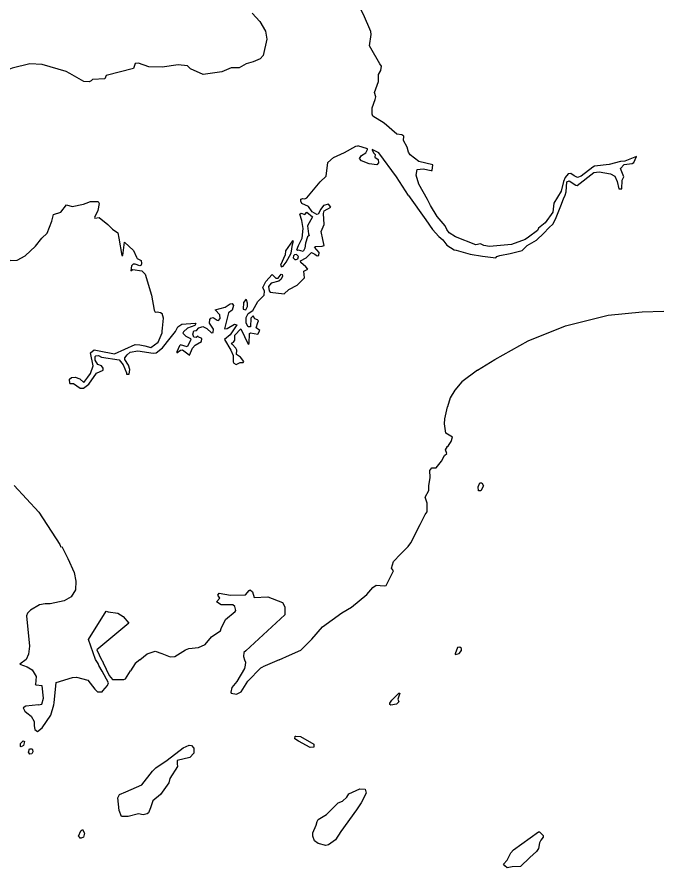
# Model space of a CAD drawing. Extents: x 0 to 2603, y -226 to 830.
# Drawn here: x 179.685 to 182.967, y 517.412 to 521.778 of the extents above; entities that cross this region are included whole.
import ezdxf

# ---------------------------------------------------------------- set-up
doc = ezdxf.new("R2010")
doc.units = 0
doc.layers.add('CT_TSH_Map_Town_Limits', color=7, linetype='Continuous')

msp = doc.modelspace()

# ---------------------------------------------------------------- linework, layer by layer
at = {"layer": 'CT_TSH_Map_Town_Limits'}
for points in [[(181.4998, 521.7039), (181.4626, 521.7915), (181.4304, 521.8546), (181.4549, 521.8687)], [(180.8909, 521.7983), (180.9309, 521.7558), (180.9591, 521.7056), (180.9668, 521.6645), (180.9475, 521.5807), (180.932, 521.5641), (180.8959, 521.5486), (180.8598, 521.537), (180.8251, 521.5164), (180.7839, 521.5166), (180.735, 521.4972), (180.6396, 521.4832), (180.5753, 521.5115), (180.5599, 521.5283)], [(181.5461, 521.5379), (181.4997, 521.6189), (181.4921, 521.6293), (181.5011, 521.6885), (181.4998, 521.7039)], [(180.0654, 521.4514), (180.0552, 521.445), (180.0268, 521.4476), (179.9561, 521.4874), (179.9366, 521.4979), (179.8132, 521.5339), (179.75, 521.5378), (179.66, 521.516), (179.6251, 521.502), (179.6162, 521.4878)], [(180.5122, 521.5335), (180.4297, 521.5206), (180.3603, 521.522), (180.3075, 521.5413), (180.2908, 521.5387), (180.283, 521.513), (180.1427, 521.4784), (180.1349, 521.4604), (180.0719, 521.4566), (180.0654, 521.4514)], [(180.5599, 521.5283), (180.5122, 521.5335)], [(181.506, 521.279), (181.5059, 521.3125), (181.5227, 521.355), (181.5253, 521.3679), (181.5189, 521.391), (181.5395, 521.4477), (181.5395, 521.4837), (181.5512, 521.5043), (181.5537, 521.5261), (181.5461, 521.5379)], [(181.6925, 521.0846), (181.6861, 521.1102), (181.6667, 521.1437), (181.6681, 521.1669), (181.659, 521.1734), (181.6334, 521.1772), (181.5689, 521.2326), (181.5098, 521.2687), (181.506, 521.279)], [(181.2714, 520.9612), (181.2792, 521.032), (181.3089, 521.0565), (181.3654, 521.0834), (181.4234, 521.1156), (181.4338, 521.1169)], [(181.4826, 521.1014), (181.4338, 521.1169)], [(181.5058, 521.095), (181.5148, 521.0796), (181.5212, 521.073), (181.5199, 521.059), (181.538, 521.0461), (181.5392, 521.0306), (181.5302, 521.0202), (181.4903, 521.0254), (181.4517, 521.0396), (181.4415, 521.0525), (181.4518, 521.068), (181.4736, 521.0809), (181.4826, 521.0975), (181.4826, 521.1014)], [(181.6936, 520.8618), (181.6319, 520.9583), (181.5406, 521.0807), (181.5071, 521.0976), (181.5058, 521.095)], [(181.8147, 520.9904), (181.8173, 521.0201), (181.7465, 521.0368), (181.7015, 521.0703), (181.6925, 521.0846)], [(182.7804, 521.0373), (182.7224, 521.0219), (182.6477, 521.0129), (182.6387, 521.0079)], [(182.7866, 520.8969), (182.7892, 520.9407), (182.7971, 520.9587), (182.7803, 521.0013), (182.7996, 521.0219), (182.8408, 521.0257), (182.8486, 521.0308), (182.8627, 521.0617)], [(182.8022, 521.0386), (182.7804, 521.0373)], [(182.8627, 521.0617), (182.8022, 521.0386)], [(181.8814, 520.7072), (181.8403, 520.7549), (181.8056, 520.8101), (181.7901, 520.8424), (181.7464, 520.9197), (181.7324, 520.966), (181.7375, 520.9956)], [(181.7375, 520.9956), (181.7683, 520.9996), (181.8096, 520.9904), (181.8147, 520.9904)], [(182.6387, 521.0079), (182.5781, 520.9615), (182.5601, 520.9538), (182.5434, 520.9628), (182.5254, 520.9757)], [(181.261, 520.7836), (181.2945, 520.8028), (181.2829, 520.8183), (181.257, 520.8106), (181.243, 520.7913), (181.2287, 520.7669), (181.2235, 520.7656), (181.1992, 520.7785), (181.1798, 520.8055), (181.1464, 520.8211), (181.1413, 520.8325), (181.1413, 520.8428), (181.1503, 520.8467), (181.1619, 520.8455), (181.1722, 520.8506), (181.2392, 520.9317), (181.2714, 520.9612)], [(182.5254, 520.9757), (182.5112, 520.9731), (182.497, 520.9552), (182.4879, 520.9334)], [(182.4957, 520.8637), (182.5009, 520.8804), (182.5047, 520.932), (182.5176, 520.9371), (182.5512, 520.9152), (182.5588, 520.914), (182.6438, 520.9808), (182.6708, 520.9834), (182.7288, 520.9742), (182.7507, 520.9614), (182.7636, 520.9344), (182.7725, 520.8971), (182.7866, 520.8969)], [(182.4879, 520.9334), (182.4751, 520.8844), (182.439, 520.8226)], [(181.6936, 520.8618), (181.7811, 520.7382)], [(182.4506, 520.7492), (182.4738, 520.8097), (182.488, 520.8456), (182.4957, 520.8637)], [(179.5292, 520.5815), (179.5369, 520.5699), (179.5484, 520.566), (179.5742, 520.5763), (179.5858, 520.5609), (179.6065, 520.5428), (179.654, 520.5286), (179.6862, 520.5311), (179.7274, 520.553), (179.779, 520.6031), (179.8124, 520.6431), (179.8395, 520.6688), (179.8641, 520.7306), (179.8718, 520.7641), (179.9104, 520.7769), (179.9387, 520.8142), (179.967, 520.8065), (180.0251, 520.8179), (180.0392, 520.8231)], [(180.0392, 520.8231), (180.061, 520.8309), (180.101, 520.8307), (180.1061, 520.8218), (180.0997, 520.7858), (180.0829, 520.7498), (180.0842, 520.7459), (180.106, 520.7497), (180.1511, 520.7136), (180.1744, 520.6891), (180.2014, 520.6711), (180.2065, 520.6441), (180.2232, 520.5552), (180.2283, 520.5539)], [(182.439, 520.8226), (182.4338, 520.7763), (182.3939, 520.7221), (182.3604, 520.694)], [(181.1476, 520.6433), (181.1528, 520.6936), (181.1451, 520.7347), (181.136, 520.7669), (181.1425, 520.772), (181.1619, 520.7644), (181.1721, 520.7759), (181.2004, 520.7527), (181.1746, 520.7064), (181.1797, 520.6652), (181.1837, 520.6574), (181.1746, 520.651), (181.1643, 520.6175), (181.1617, 520.5918), (181.1527, 520.575), (181.1295, 520.5816), (181.1243, 520.5803), (181.1205, 520.5842), (181.1282, 520.606), (181.1411, 520.6305), (181.1476, 520.6433)], [(181.2595, 520.6059), (181.2531, 520.6369), (181.2454, 520.6767), (181.2609, 520.714), (181.2571, 520.7707), (181.261, 520.7836)], [(181.7811, 520.7382), (181.8157, 520.6879)], [(182.2148, 520.564), (182.2767, 520.5807), (182.3011, 520.6064), (182.3487, 520.6334), (182.3862, 520.6682), (182.4131, 520.6964), (182.4351, 520.717), (182.4506, 520.7492)], [(181.8157, 520.6879), (181.8492, 520.6518), (181.8595, 520.6441)], [(182.3076, 520.6477), (182.2921, 520.636), (182.2212, 520.6116), (182.108, 520.6002), (182.0797, 520.6065), (182.063, 520.6143), (182.0384, 520.6092), (181.9342, 520.6505), (181.902, 520.6711), (181.8891, 520.6878), (181.8814, 520.7072)], [(182.3604, 520.694), (182.3552, 520.6823), (182.3076, 520.6477)], [(181.8595, 520.6441), (181.8698, 520.6351), (181.889, 520.608), (181.9278, 520.5836), (181.9367, 520.581)], [(180.2283, 520.5539), (180.236, 520.6222), (180.2823, 520.5809), (180.2978, 520.5461), (180.3004, 520.5397), (180.321, 520.5281), (180.3235, 520.5139), (180.3209, 520.505), (180.3144, 520.501), (180.2913, 520.5101), (180.281, 520.5101), (180.2719, 520.5011), (180.2695, 520.4766)], [(181.065, 520.5197), (181.0908, 520.5661), (181.0986, 520.6112), (181.1025, 520.6279), (181.0974, 520.6292), (181.0626, 520.5778), (181.06, 520.5584), (181.0367, 520.5043), (181.0419, 520.4967), (181.0496, 520.4993), (181.065, 520.5197)], [(181.1757, 520.4837), (181.1655, 520.4965), (181.1411, 520.5184), (181.1397, 520.5274), (181.1681, 520.5429), (181.1951, 520.57), (181.2119, 520.5621), (181.2247, 520.5519), (181.2338, 520.5544), (181.2351, 520.5698), (181.2106, 520.5969), (181.2157, 520.6007), (181.2505, 520.6021), (181.2595, 520.6059)], [(181.1165, 520.534), (181.1256, 520.5365), (181.1281, 520.5494), (181.1179, 520.5597), (181.1089, 520.5583), (181.1025, 520.5519), (181.1012, 520.543), (181.1102, 520.5339), (181.1165, 520.534)], [(181.9367, 520.581), (182.0088, 520.5615)], [(182.0088, 520.5615), (182.0719, 520.5512)], [(182.0719, 520.5512), (182.14, 520.5421), (182.1466, 520.5486)], [(182.1466, 520.5486), (182.162, 520.5551), (182.2148, 520.564)], [(180.2695, 520.4766), (180.2785, 520.4831), (180.3247, 520.4753), (180.3428, 520.4586), (180.3749, 520.3517), (180.3877, 520.2744), (180.3928, 520.2641)], [(180.9929, 520.4568), (181.0123, 520.4387), (181.0239, 520.4387), (181.0393, 520.4581), (181.0444, 520.4567), (181.0458, 520.4477), (181.0405, 520.4336), (181.0277, 520.422), (180.989, 520.413), (180.9748, 520.3949), (180.9774, 520.3731), (180.9838, 520.3667), (181.0559, 520.3575), (181.0792, 520.3807), (181.1216, 520.4026), (181.159, 520.4399), (181.1565, 520.4747), (181.1757, 520.4837)], [(180.9309, 520.1697), (180.9116, 520.1826), (180.9193, 520.211), (180.9232, 520.2186), (180.9181, 520.2251), (180.9039, 520.2289), (180.8962, 520.2444), (180.8846, 520.2329), (180.8832, 520.189), (180.8704, 520.1878), (180.8601, 520.2071), (180.8602, 520.2367), (180.8705, 520.2573), (180.8937, 520.2714), (180.9195, 520.3178), (180.9529, 520.3513), (180.9543, 520.3718), (180.9465, 520.3899), (180.9607, 520.4208), (180.9929, 520.4568)], [(180.7005, 520.2754), (180.7533, 520.2896), (180.7777, 520.3063), (180.7881, 520.3076), (180.7946, 520.2986)], [(180.7946, 520.2986), (180.7893, 520.2741), (180.7701, 520.26), (180.7494, 520.1788), (180.7623, 520.1802), (180.8009, 520.202), (180.8125, 520.1993), (180.7789, 520.1479), (180.7494, 520.1235), (180.7815, 520.0694), (180.7944, 520.0411), (180.7943, 520.0089), (180.7969, 520.0012), (180.8085, 519.996), (180.8291, 520.0063), (180.8445, 520.0049)], [(180.8679, 520.3101), (180.8628, 520.3268), (180.8577, 520.3281), (180.8474, 520.3126), (180.8448, 520.2792), (180.8589, 520.2754), (180.8678, 520.2934), (180.8679, 520.3101)], [(180.3928, 520.2641), (180.4032, 520.2654)], [(180.4032, 520.2654), (180.4211, 520.2615), (180.4301, 520.2564)], [(180.4313, 520.1817), (180.4366, 520.2331), (180.4301, 520.2564)], [(180.5046, 520.0542), (180.524, 520.0683), (180.533, 520.0696), (180.5613, 520.0503), (180.569, 520.0425), (180.5845, 520.0785), (180.5987, 520.094), (180.6309, 520.1133), (180.6334, 520.1287), (180.6141, 520.1378), (180.6129, 520.1404), (180.6039, 520.1338), (180.5923, 520.1352), (180.5871, 520.1507), (180.5923, 520.1674), (180.6052, 520.17), (180.6181, 520.1828), (180.6374, 520.1905), (180.658, 520.1802), (180.6824, 520.157), (180.6914, 520.1596), (180.6927, 520.1763), (180.6722, 520.2072), (180.6735, 520.2266), (180.6787, 520.2329), (180.6915, 520.2355), (180.7107, 520.2227), (180.7185, 520.2202), (180.7275, 520.2317), (180.7249, 520.2497), (180.7005, 520.2754)], [(182.047, 519.9668), (182.1359, 520.0207), (182.3071, 520.1159), (182.4978, 520.193), (182.7167, 520.2482), (182.8917, 520.2661), (183.0024, 520.2685), (183.0385, 520.275), (183.0501, 520.2673), (183.0668, 520.2274), (183.0707, 520.2055), (183.0951, 520.1912), (183.0977, 520.1732), (183.0809, 520.1578)], [(180.26, 519.945), (180.2638, 519.9694), (180.2574, 519.9926), (180.2382, 520.0209), (180.2381, 520.0286), (180.2498, 520.0454), (180.2652, 520.0583), (180.3051, 520.0646), (180.3836, 520.0529), (180.3991, 520.0543), (180.4313, 520.0813), (180.47, 520.1302), (180.4984, 520.1648), (180.5099, 520.1881), (180.5305, 520.2022)], [(180.6014, 520.206), (180.5976, 520.1957), (180.5601, 520.1816), (180.5382, 520.1635), (180.5356, 520.1558), (180.5511, 520.1404), (180.5743, 520.1288), (180.5768, 520.1223), (180.5575, 520.0863), (180.524, 520.0954), (180.5176, 520.0914), (180.5047, 520.0606), (180.5046, 520.0542)], [(180.5305, 520.2022), (180.5988, 520.2073), (180.6014, 520.206)], [(180.1056, 520.0648), (180.1854, 520.0506), (180.2911, 520.0981), (180.3141, 520.0967), (180.34, 520.0904), (180.3708, 520.0826), (180.4082, 520.1096), (180.43, 520.1572), (180.4301, 520.1662)], [(180.4301, 520.1662), (180.4313, 520.1817)], [(180.8445, 520.0049), (180.8484, 520.0101), (180.8316, 520.0321), (180.8112, 520.0462), (180.8124, 520.0694), (180.8072, 520.0784), (180.7879, 520.099), (180.7854, 520.1042), (180.7957, 520.1093), (180.8021, 520.1196), (180.8021, 520.1454), (180.833, 520.1775), (180.8704, 520.1003), (180.8755, 520.1028), (180.8781, 520.1543), (180.8819, 520.1582), (180.9205, 520.1505), (180.9309, 520.1697)], [(180.0616, 519.949), (180.0747, 519.9875), (180.0618, 520.0544), (180.0811, 520.0712), (180.1056, 520.0648)], [(180.0256, 519.873), (180.0539, 519.8936), (180.0926, 519.9502), (180.1262, 519.9669), (180.1275, 519.9759), (180.1184, 519.9888), (180.099, 519.9952), (180.0863, 520.0171), (180.0862, 520.0365), (180.0888, 520.0402), (180.103, 520.0416), (180.1184, 520.0326), (180.2085, 520.0196), (180.2291, 519.9939), (180.2458, 519.9526), (180.2471, 519.9449)], [(179.9561, 519.8975), (179.9549, 519.9193), (179.9638, 519.9284), (179.9831, 519.9297), (180.0063, 519.922), (180.0269, 519.9026), (180.0489, 519.9296), (180.0616, 519.949)], [(180.2471, 519.9449), (180.26, 519.945)], [(182.047, 519.9668), (181.9658, 519.9063), (181.931, 519.8638), (181.9066, 519.824), (181.8923, 519.7776)], [(179.9561, 519.8975), (179.9754, 519.8974), (180.0089, 519.8742), (180.0256, 519.873)], [(181.8768, 519.69), (181.8793, 519.7159), (181.8923, 519.7776)], [(181.9012, 519.6321), (181.8845, 519.6424), (181.8768, 519.69)], [(181.887, 519.5716), (181.8973, 519.5793), (181.9115, 519.5999), (181.9192, 519.6231), (181.9012, 519.6321)], [(181.0831, 518.5044), (181.1411, 518.5301), (181.1979, 518.5855), (181.2519, 518.6486), (181.3511, 518.7206), (181.4, 518.7501), (181.4787, 518.8146), (181.5096, 518.8506), (181.5263, 518.8634), (181.5675, 518.8595), (181.5779, 518.8608), (181.6165, 518.9367), (181.6062, 518.9508), (181.6153, 518.9844), (181.6513, 519.0229), (181.6912, 519.0615), (181.7055, 519.0808), (181.7532, 519.1748), (181.7789, 519.2249), (181.7892, 519.2391), (181.7893, 519.2842), (181.7776, 519.3138), (181.797, 519.3486), (181.797, 519.373), (181.8048, 519.4154), (181.8022, 519.4516), (181.8126, 519.4644), (181.8345, 519.4643), (181.8628, 519.4991), (181.8783, 519.5275), (181.8899, 519.5391), (181.8835, 519.5571), (181.8924, 519.5751)], [(179.6699, 519.3737), (179.796, 519.2371), (179.9053, 519.0723), (179.9091, 519.0582)], [(182.0504, 519.3681), (182.0581, 519.3886), (182.0697, 519.3886), (182.0774, 519.3732), (182.0646, 519.3474), (182.0516, 519.3462)], [(182.0516, 519.3462), (182.0504, 519.3681)], [(179.9146, 519.0616), (179.9455, 518.9996)], [(179.9455, 518.9996), (179.9776, 518.9277), (179.9866, 518.8838), (179.9853, 518.8387), (179.962, 518.8027), (179.9273, 518.7821), (179.8552, 518.7667)], [(180.7074, 518.7777), (180.7254, 518.7958), (180.7151, 518.8112), (180.7216, 518.8215), (180.7796, 518.8125), (180.8568, 518.8136), (180.8749, 518.8355), (180.88, 518.8394), (180.8928, 518.829), (180.9006, 518.7994), (180.9714, 518.8033), (181.0473, 518.7736), (181.0589, 518.7517), (181.0589, 518.7106)], [(179.8552, 518.7667), (179.8294, 518.768), (179.7998, 518.7616), (179.7534, 518.7346), (179.7392, 518.7192), (179.7341, 518.705), (179.7494, 518.5505), (179.7442, 518.5093), (179.7313, 518.481)], [(180.7317, 518.6412), (180.7549, 518.6863), (180.8039, 518.7275), (180.8078, 518.7326), (180.8027, 518.7532), (180.7911, 518.7623), (180.7318, 518.7622), (180.7074, 518.7777)], [(180.0876, 518.4811), (180.0519, 518.5837), (180.1422, 518.7305), (180.1526, 518.7266)], [(180.1526, 518.7266), (180.2027, 518.7188)], [(180.2027, 518.7188), (180.2297, 518.7021), (180.258, 518.6686)], [(181.0589, 518.7106), (180.8592, 518.5253)], [(180.258, 518.6686), (180.0944, 518.531), (180.1176, 518.4807)], [(180.6997, 518.6104), (180.7279, 518.6296), (180.7317, 518.6412)], [(180.5669, 518.5383), (180.6159, 518.5435), (180.6507, 518.5588), (180.6828, 518.5988), (180.6997, 518.6104)], [(181.9651, 518.527), (181.9651, 518.5386), (181.956, 518.5451), (181.9445, 518.5438), (181.9315, 518.5116), (181.9329, 518.5065), (181.9522, 518.5128), (181.9651, 518.527)], [(180.3145, 518.4805), (180.3519, 518.5102), (180.393, 518.5243), (180.4279, 518.5127), (180.4704, 518.4959), (180.4948, 518.4972)], [(180.4948, 518.4972), (180.5489, 518.5319), (180.5669, 518.5383)], [(180.8592, 518.5253), (180.8488, 518.5175), (180.8463, 518.497), (180.8514, 518.4802)], [(181.0303, 518.4801), (181.0831, 518.5044)], [(179.7313, 518.481), (179.7001, 518.4582)], [(179.7001, 518.4582), (179.7374, 518.444), (179.7631, 518.4285), (179.7837, 518.3938), (179.7798, 518.3539)], [(180.1545, 518.3625), (180.1211, 518.4219), (180.1044, 518.4502), (180.1004, 518.4605), (180.0939, 518.4721), (180.0876, 518.4811)], [(180.1176, 518.4807), (180.1223, 518.4759), (180.1274, 518.4644), (180.1584, 518.3999), (180.175, 518.3793)], [(180.3145, 518.4805), (180.291, 518.4603), (180.2678, 518.4243)], [(180.8549, 518.4521), (180.8522, 518.4354), (180.8124, 518.3685), (180.7866, 518.3376), (180.7814, 518.3145), (180.784, 518.3093), (180.8109, 518.3042), (180.8342, 518.3157), (180.8689, 518.3711)], [(180.8514, 518.4802), (180.8574, 518.4677), (180.8549, 518.4521)], [(181.0303, 518.4801), (180.945, 518.4444)], [(180.2407, 518.3831), (180.2678, 518.4243)], [(180.8689, 518.3711), (180.9347, 518.4393), (180.945, 518.4444)], [(179.875, 518.2585), (179.8853, 518.3641), (179.9703, 518.3898), (179.9897, 518.3911), (180.0476, 518.3756), (180.0848, 518.3292)], [(180.175, 518.3793), (180.233, 518.3793), (180.2407, 518.3831)], [(179.7952, 518.2483), (179.8119, 518.2522), (179.8209, 518.283), (179.8133, 518.3474), (179.7823, 518.35), (179.7798, 518.3539)], [(180.0848, 518.3292), (180.0977, 518.3163), (180.1209, 518.3163), (180.1248, 518.3201)], [(180.1248, 518.3201), (180.1492, 518.3484), (180.1545, 518.3625)], [(181.5976, 518.2572), (181.6066, 518.2726), (181.644, 518.3086), (181.6491, 518.3086), (181.6389, 518.279), (181.6427, 518.2648), (181.631, 518.252), (181.6028, 518.2481), (181.5963, 518.2507), (181.5976, 518.2572)], [(179.7952, 518.2483), (179.7295, 518.2419), (179.7166, 518.2329), (179.7256, 518.2161), (179.7347, 518.2072)], [(179.7899, 518.1119), (179.8131, 518.1311), (179.8582, 518.1954), (179.8737, 518.2495), (179.875, 518.2585)], [(179.7347, 518.2072), (179.7578, 518.1917), (179.7732, 518.1634), (179.7732, 518.1415)], [(179.7732, 518.1415), (179.7769, 518.1221), (179.7899, 518.1119)], [(179.7229, 518.0604), (179.719, 518.0397), (179.7061, 518.0333), (179.7023, 518.0346), (179.7036, 518.0514), (179.7164, 518.0642), (179.7229, 518.0604)], [(181.2073, 518.0477), (181.2073, 518.0322), (181.188, 518.0309), (181.1288, 518.0619), (181.1095, 518.0748), (181.1108, 518.0877), (181.1146, 518.0889)], [(181.1146, 518.0889), (181.1391, 518.0863), (181.2073, 518.0477)], [(179.764, 518.0205), (179.7653, 518.0088), (179.7601, 517.9972), (179.7499, 517.996), (179.7435, 518.0063), (179.7487, 518.023), (179.7614, 518.0231), (179.764, 518.0205)], [(180.2208, 517.6763), (180.2093, 517.7072), (180.2016, 517.7716), (180.2107, 517.7883), (180.2428, 517.8025), (180.3252, 517.8384), (180.3806, 517.908), (180.3973, 517.9259), (180.4554, 517.9645), (180.5365, 518.0289), (180.5687, 518.0416), (180.5803, 518.0404), (180.5919, 518.0263), (180.5919, 518.0005), (180.5713, 517.9786), (180.5069, 517.9632), (180.5068, 517.9465), (180.5082, 517.9323), (180.4695, 517.8706), (180.463, 517.8487), (180.4205, 517.7894), (180.3818, 517.756), (180.3689, 517.72), (180.36, 517.6955), (180.3522, 517.6891), (180.3316, 517.684), (180.3085, 517.6904), (180.2556, 517.6763), (180.2208, 517.6763)], [(181.2687, 517.5274), (181.2288, 517.5378), (181.2108, 517.5519), (181.2018, 517.5751), (181.2019, 517.5932), (181.2199, 517.6318), (181.2238, 517.6498), (181.2302, 517.6614), (181.2727, 517.6858), (181.3319, 517.7463), (181.3551, 517.754), (181.377, 517.7746), (181.3874, 517.7925), (181.4427, 517.8183), (181.4698, 517.8169), (181.4749, 517.7963), (181.4503, 517.7461), (181.4259, 517.7102), (181.3461, 517.5995)], [(180.0058, 517.571), (180.0006, 517.5761), (180.0123, 517.6032), (180.0213, 517.6095), (180.0303, 517.5903), (180.0251, 517.5709), (180.0135, 517.5644), (180.0084, 517.5644), (180.0058, 517.571)], [(181.3461, 517.5995), (181.3176, 517.5571), (181.2829, 517.5313), (181.2687, 517.5274)], [(182.3489, 517.4969), (182.3154, 517.4661), (182.2677, 517.4198), (182.2253, 517.4185), (182.1995, 517.4121), (182.1866, 517.4238), (182.1802, 517.4314), (182.1982, 517.452), (182.2176, 517.4894), (182.2317, 517.506), (182.3593, 517.5974), (182.3656, 517.5974), (182.3837, 517.5793), (182.3837, 517.5704), (182.3721, 517.555)], [(182.3721, 517.555), (182.3656, 517.5407), (182.3604, 517.5125), (182.3489, 517.4969)]]:
    msp.add_lwpolyline(points, dxfattribs=at)

doc.saveas('drawing.dxf')
